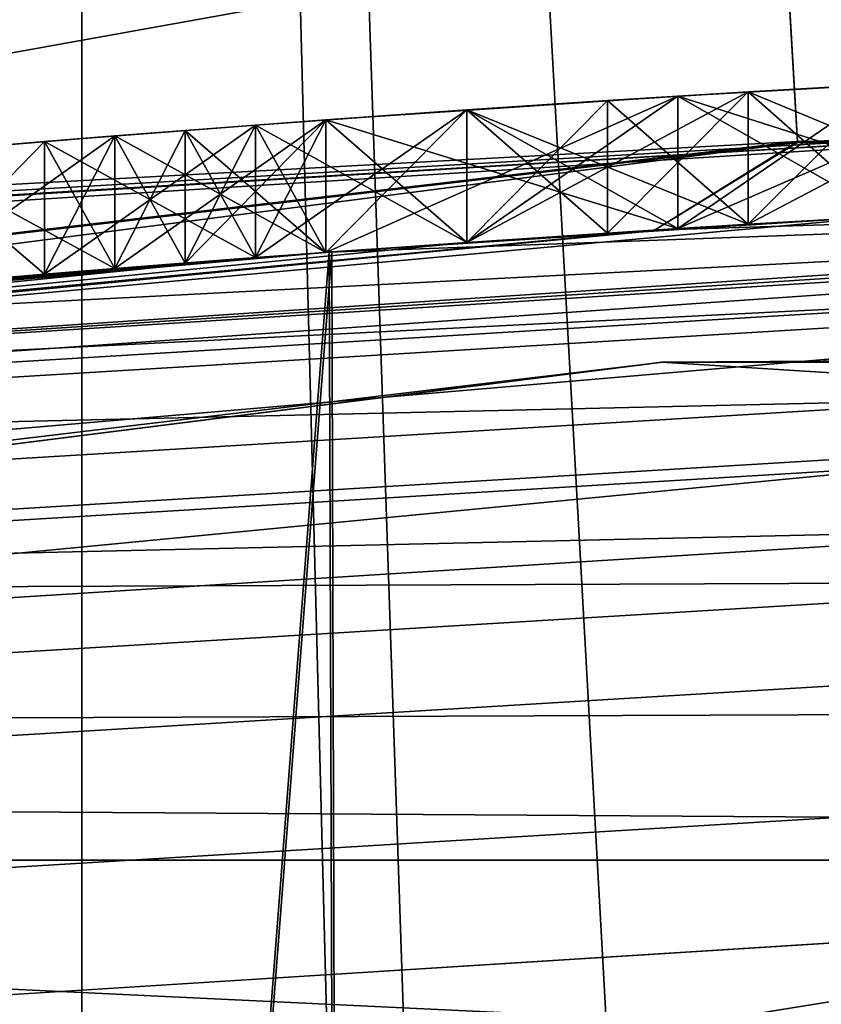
# Model space of a CAD drawing. Header units: millimetres. Extents: x -147 to 148, y -145 to 204.
# Tile 490 of 571: x 88.013 to 88.619, y 23.367 to 24.112. Entities that reach past the tile are written whole.
import ezdxf

# ---------------------------------------------------------------- set-up
doc = ezdxf.new("R2010")
doc.units = ezdxf.units.MM
doc.header["$LTSCALE"] = 26.699852
for name, color, linetype in [('1000', 7, 'CONTINUOUS'), ('1006', 7, 'CONTINUOUS'), ('1007', 7, 'CONTINUOUS'), ('1029', 7, 'CONTINUOUS'), ('1030', 7, 'CONTINUOUS'), ('1031', 7, 'CONTINUOUS'), ('1041', 7, 'CONTINUOUS'), ('1042', 7, 'CONTINUOUS'), ('1043', 7, 'CONTINUOUS'), ('1044', 7, 'CONTINUOUS'), ('1061', 7, 'CONTINUOUS'), ('1494', 7, 'CONTINUOUS'), ('1496', 7, 'CONTINUOUS'), ('1550', 7, 'CONTINUOUS'), ('1551', 7, 'CONTINUOUS'), ('1893', 7, 'CONTINUOUS'), ('1896', 7, 'CONTINUOUS'), ('1905', 7, 'CONTINUOUS'), ('1934', 7, 'CONTINUOUS'), ('1936', 7, 'CONTINUOUS'), ('1939', 7, 'CONTINUOUS'), ('2008', 7, 'CONTINUOUS'), ('2013', 7, 'CONTINUOUS'), ('2016', 7, 'CONTINUOUS'), ('742', 7, 'CONTINUOUS'), ('743', 7, 'CONTINUOUS'), ('885', 7, 'CONTINUOUS'), ('886', 7, 'CONTINUOUS'), ('896', 7, 'CONTINUOUS'), ('899', 7, 'CONTINUOUS'), ('900', 7, 'CONTINUOUS'), ('937', 7, 'CONTINUOUS'), ('938', 7, 'CONTINUOUS'), ('939', 7, 'CONTINUOUS'), ('976', 7, 'CONTINUOUS'), ('977', 7, 'CONTINUOUS'), ('978', 7, 'CONTINUOUS'), ('979', 7, 'CONTINUOUS'), ('980', 7, 'CONTINUOUS'), ('981', 7, 'CONTINUOUS'), ('982', 7, 'CONTINUOUS'), ('983', 7, 'CONTINUOUS'), ('984', 7, 'CONTINUOUS'), ('986', 7, 'CONTINUOUS'), ('987', 7, 'CONTINUOUS'), ('988', 7, 'CONTINUOUS'), ('994', 7, 'CONTINUOUS'), ('999', 7, 'CONTINUOUS')]:
    doc.layers.add(name, color=color, linetype=linetype)

msp = doc.modelspace()

# ---------------------------------------------------------------- linework, layer by layer
at = {"layer": '1000', "color": 7, "linetype": 'CONTINUOUS', "true_color": 0xd8d8d8}
for points in [[(88.24468, 23.93572, 61.025), (88.08505, 23.92348, 61.1813), (88.24468, 24.03599, 61.025), (88.24468, 23.93572, 61.025)], [(88.08505, 23.92348, 61.1813), (88.08505, 24.0238, 61.1813), (88.24468, 24.03599, 61.025), (88.08505, 23.92348, 61.1813)], [(88.08505, 23.92348, 61.1813), (87.92553, 23.91018, 61.3375), (88.08505, 24.0238, 61.1813), (88.08505, 23.92348, 61.1813)], [(87.92553, 23.91018, 61.3375), (87.92553, 24.01055, 61.3375), (88.08505, 24.0238, 61.1813), (87.92553, 23.91018, 61.3375)]]:
    msp.add_3dface(points, dxfattribs=at)
at = {"layer": '1006', "color": 7, "linetype": 'CONTINUOUS', "true_color": 0xd8d8d8}
for points in [[(88.24468, 23.93572, 64.35833), (88.24468, 24.03599, 64.35833), (88.08505, 24.0238, 64.20203), (88.24468, 23.93572, 64.35833)], [(88.08505, 23.92348, 64.20203), (88.08505, 24.0238, 64.20203), (87.92553, 24.01055, 64.04583), (88.08505, 23.92348, 64.20203)], [(88.08505, 23.92348, 64.20203), (88.24468, 23.93572, 64.35833), (88.08505, 24.0238, 64.20203), (88.08505, 23.92348, 64.20203)], [(87.92553, 23.91018, 64.04583), (88.08505, 23.92348, 64.20203), (87.92553, 24.01055, 64.04583), (87.92553, 23.91018, 64.04583)]]:
    msp.add_3dface(points, dxfattribs=at)
at = {"layer": '1007', "color": 7, "linetype": 'CONTINUOUS', "true_color": 0xd8d8d8}
for points in [[(88.7766, 23.9688, 64.56667), (88.7766, 24.06893, 64.56667), (88.51053, 24.05393, 64.46246), (88.7766, 23.9688, 64.56667)], [(88.51053, 23.95374, 64.46246), (88.51053, 24.05393, 64.46246), (88.24468, 24.03599, 64.35833), (88.51053, 23.95374, 64.46246)], [(88.51053, 23.95374, 64.46246), (88.7766, 23.9688, 64.56667), (88.51053, 24.05393, 64.46246), (88.51053, 23.95374, 64.46246)], [(88.24468, 23.93572, 64.35833), (88.51053, 23.95374, 64.46246), (88.24468, 24.03599, 64.35833), (88.24468, 23.93572, 64.35833)]]:
    msp.add_3dface(points, dxfattribs=at)
at = {"layer": '1029', "color": 7, "linetype": 'CONTINUOUS', "true_color": 0xd8d8d8}
for points in [[(88.03191, 24.01951, 62.48333), (88.0851, 23.92349, 62.27503), (88.0851, 24.0238, 62.27503), (88.03191, 24.01951, 62.48333)], [(88.1383, 23.92768, 62.06667), (88.1383, 24.02799, 62.06667), (88.0851, 24.0238, 62.27503), (88.1383, 23.92768, 62.06667)], [(88.0851, 23.92349, 62.27503), (88.1383, 23.92768, 62.06667), (88.0851, 24.0238, 62.27503), (88.0851, 23.92349, 62.27503)], [(88.03191, 23.91917, 62.48333), (88.0851, 23.92349, 62.27503), (88.03191, 24.01951, 62.48333), (88.03191, 23.91917, 62.48333)]]:
    msp.add_3dface(points, dxfattribs=at)
at = {"layer": '1030', "color": 7, "linetype": 'CONTINUOUS', "true_color": 0xd8d8d8}
for points in [[(88.35106, 23.94329, 61.65), (88.35106, 24.04352, 61.65), (88.24466, 24.03599, 61.85838), (88.35106, 23.94329, 61.65)], [(88.24466, 23.93572, 61.85838), (88.24466, 24.03599, 61.85838), (88.1383, 24.02799, 62.06667), (88.24466, 23.93572, 61.85838)], [(88.24466, 23.93572, 61.85838), (88.35106, 23.94329, 61.65), (88.24466, 24.03599, 61.85838), (88.24466, 23.93572, 61.85838)], [(88.1383, 23.92768, 62.06667), (88.24466, 23.93572, 61.85838), (88.1383, 24.02799, 62.06667), (88.1383, 23.92768, 62.06667)]]:
    msp.add_3dface(points, dxfattribs=at)
at = {"layer": '1031', "color": 7, "linetype": 'CONTINUOUS', "true_color": 0xd8d8d8}
for points in [[(88.7766, 23.9688, 61.3375), (88.7766, 24.06893, 61.3375), (88.56375, 24.05716, 61.49381), (88.7766, 23.9688, 61.3375)], [(88.56375, 23.95699, 61.49381), (88.56375, 24.05716, 61.49381), (88.35106, 24.04352, 61.65), (88.56375, 23.95699, 61.49381)], [(88.56375, 23.95699, 61.49381), (88.7766, 23.9688, 61.3375), (88.56375, 24.05716, 61.49381), (88.56375, 23.95699, 61.49381)], [(88.35106, 23.94329, 61.65), (88.56375, 23.95699, 61.49381), (88.35106, 24.04352, 61.65), (88.35106, 23.94329, 61.65)]]:
    msp.add_3dface(points, dxfattribs=at)
at = {"layer": '1041', "color": 7, "linetype": 'CONTINUOUS', "true_color": 0xd8d8d8}
for points in [[(88.7766, 23.9688, 64.04583), (88.56375, 23.95699, 63.88952), (88.7766, 24.06893, 64.04583), (88.7766, 23.9688, 64.04583)], [(88.56375, 23.95699, 63.88952), (88.56375, 24.05716, 63.88952), (88.7766, 24.06893, 64.04583), (88.56375, 23.95699, 63.88952)], [(88.56375, 23.95699, 63.88952), (88.35106, 23.94329, 63.73333), (88.56375, 24.05716, 63.88952), (88.56375, 23.95699, 63.88952)], [(88.35106, 23.94329, 63.73333), (88.35106, 24.04352, 63.73333), (88.56375, 24.05716, 63.88952), (88.35106, 23.94329, 63.73333)]]:
    msp.add_3dface(points, dxfattribs=at)
at = {"layer": '1042', "color": 7, "linetype": 'CONTINUOUS', "true_color": 0xd8d8d8}
for points in [[(88.35106, 23.94329, 63.73333), (88.24466, 23.93572, 63.52495), (88.35106, 24.04352, 63.73333), (88.35106, 23.94329, 63.73333)], [(88.24466, 23.93572, 63.52495), (88.24466, 24.03599, 63.52495), (88.35106, 24.04352, 63.73333), (88.24466, 23.93572, 63.52495)], [(88.24466, 23.93572, 63.52495), (88.1383, 23.92768, 63.31667), (88.24466, 24.03599, 63.52495), (88.24466, 23.93572, 63.52495)], [(88.1383, 23.92768, 63.31667), (88.1383, 24.02799, 63.31667), (88.24466, 24.03599, 63.52495), (88.1383, 23.92768, 63.31667)]]:
    msp.add_3dface(points, dxfattribs=at)
at = {"layer": '1043', "color": 7, "linetype": 'CONTINUOUS', "true_color": 0xd8d8d8}
for points in [[(88.0851, 23.92349, 63.10831), (88.03191, 23.91917, 62.9), (88.0851, 24.0238, 63.10831), (88.0851, 23.92349, 63.10831)], [(88.03191, 23.91917, 62.9), (88.03191, 24.01951, 62.9), (88.0851, 24.0238, 63.10831), (88.03191, 23.91917, 62.9)], [(88.1383, 23.92768, 63.31667), (88.0851, 23.92349, 63.10831), (88.1383, 24.02799, 63.31667), (88.1383, 23.92768, 63.31667)], [(88.0851, 23.92349, 63.10831), (88.0851, 24.0238, 63.10831), (88.1383, 24.02799, 63.31667), (88.0851, 23.92349, 63.10831)]]:
    msp.add_3dface(points, dxfattribs=at)
at = {"layer": '1044', "color": 7, "linetype": 'CONTINUOUS', "true_color": 0xd8d8d8}
for points in [[(88.03191, 23.91917, 62.9), (88.03191, 23.91917, 62.48333), (88.03191, 24.01951, 62.9), (88.03191, 23.91917, 62.9)], [(88.03191, 23.91917, 62.48333), (88.03191, 24.01951, 62.48333), (88.03191, 24.01951, 62.9), (88.03191, 23.91917, 62.48333)]]:
    msp.add_3dface(points, dxfattribs=at)
at = {"layer": '1061', "color": 7, "linetype": 'CONTINUOUS', "true_color": 0xd8d8d8}
for points in [[(88.51053, 24.05393, 64.46246), (88.7766, 24.06893, 64.56667), (88.56375, 24.05716, 63.88952), (88.51053, 24.05393, 64.46246)], [(88.7766, 24.06893, 60.81667), (88.51053, 24.05393, 60.92088), (88.7766, 24.06893, 61.3375), (88.7766, 24.06893, 60.81667)], [(88.7766, 24.06893, 61.3375), (88.51053, 24.05393, 60.92088), (88.56375, 24.05716, 61.49381), (88.7766, 24.06893, 61.3375)], [(88.56375, 24.05716, 63.88952), (88.7766, 24.06893, 64.56667), (88.7766, 24.06893, 64.04583), (88.56375, 24.05716, 63.88952)], [(88.67021, 24.06328, 56.23333), (88.5106, 24.05393, 56.28543), (88.67021, 24.06328, 56.75417), (88.67021, 24.06328, 56.23333)], [(88.67021, 24.06328, 56.75417), (88.5106, 24.05393, 56.28543), (88.56381, 24.05717, 56.80626), (88.67021, 24.06328, 56.75417)], [(88.67021, 24.06328, 59.98333), (88.56381, 24.05717, 59.41041), (88.5106, 24.05393, 59.93124), (88.67021, 24.06328, 59.98333)], [(88.67021, 24.06328, 59.4625), (88.56381, 24.05717, 59.41041), (88.67021, 24.06328, 59.98333), (88.67021, 24.06328, 59.4625)], [(88.24468, 24.03599, 64.35833), (88.51053, 24.05393, 64.46246), (88.35106, 24.04352, 63.73333), (88.24468, 24.03599, 64.35833)], [(88.51053, 24.05393, 60.92088), (88.24468, 24.03599, 61.025), (88.35106, 24.04352, 61.65), (88.51053, 24.05393, 60.92088)], [(88.35106, 24.04352, 63.73333), (88.51053, 24.05393, 64.46246), (88.56375, 24.05716, 63.88952), (88.35106, 24.04352, 63.73333)], [(88.56375, 24.05716, 61.49381), (88.51053, 24.05393, 60.92088), (88.35106, 24.04352, 61.65), (88.56375, 24.05716, 61.49381)], [(88.5106, 24.05393, 56.28543), (88.35106, 24.04352, 56.3375), (88.45745, 24.05058, 56.85833), (88.5106, 24.05393, 56.28543)], [(88.5106, 24.05393, 59.93124), (88.45745, 24.05058, 59.35833), (88.35106, 24.04352, 59.87917), (88.5106, 24.05393, 59.93124)], [(88.56381, 24.05717, 56.80626), (88.5106, 24.05393, 56.28543), (88.45745, 24.05058, 56.85833), (88.56381, 24.05717, 56.80626)], [(88.56381, 24.05717, 59.41041), (88.45745, 24.05058, 59.35833), (88.5106, 24.05393, 59.93124), (88.56381, 24.05717, 59.41041)], [(88.45745, 24.05058, 56.85833), (88.35106, 24.04352, 56.3375), (88.35104, 24.04352, 56.96252), (88.45745, 24.05058, 56.85833)], [(88.45745, 24.05058, 59.35833), (88.35104, 24.04352, 59.25415), (88.35106, 24.04352, 59.87917), (88.45745, 24.05058, 59.35833)], [(88.35106, 24.04352, 56.3375), (88.19143, 24.03204, 56.4417), (88.35104, 24.04352, 56.96252), (88.35106, 24.04352, 56.3375)], [(88.35104, 24.04352, 56.96252), (88.19143, 24.03204, 56.4417), (88.24468, 24.03599, 57.06667), (88.35104, 24.04352, 56.96252)], [(88.35106, 24.04352, 59.87917), (88.19148, 24.03205, 59.04582), (88.19143, 24.03204, 59.77496), (88.35106, 24.04352, 59.87917)], [(88.24468, 24.03599, 59.15), (88.19148, 24.03205, 59.04582), (88.35106, 24.04352, 59.87917), (88.24468, 24.03599, 59.15)], [(88.24466, 24.03599, 63.52495), (88.24468, 24.03599, 64.35833), (88.35106, 24.04352, 63.73333), (88.24466, 24.03599, 63.52495)], [(88.35106, 24.04352, 61.65), (88.24468, 24.03599, 61.025), (88.24466, 24.03599, 61.85838), (88.35106, 24.04352, 61.65)], [(88.35104, 24.04352, 59.25415), (88.24468, 24.03599, 59.15), (88.35106, 24.04352, 59.87917), (88.35104, 24.04352, 59.25415)], [(88.03191, 24.01951, 58.42083), (88.03191, 24.01951, 59.67083), (88.19143, 24.03204, 59.77496), (88.03191, 24.01951, 58.42083)], [(88.19143, 24.03204, 56.4417), (88.03191, 24.01951, 56.54583), (88.1383, 24.02799, 57.275), (88.19143, 24.03204, 56.4417)], [(88.0851, 24.0238, 58.68122), (88.03191, 24.01951, 58.42083), (88.19143, 24.03204, 59.77496), (88.0851, 24.0238, 58.68122)], [(88.08505, 24.0238, 64.20203), (88.24468, 24.03599, 64.35833), (88.0851, 24.0238, 63.10831), (88.08505, 24.0238, 64.20203)], [(88.24468, 24.03599, 61.025), (88.08505, 24.0238, 61.1813), (88.24466, 24.03599, 61.85838), (88.24468, 24.03599, 61.025)], [(88.24466, 24.03599, 61.85838), (88.08505, 24.0238, 61.1813), (88.1383, 24.02799, 62.06667), (88.24466, 24.03599, 61.85838)], [(88.0851, 24.0238, 63.10831), (88.24468, 24.03599, 64.35833), (88.1383, 24.02799, 63.31667), (88.0851, 24.0238, 63.10831)], [(88.1383, 24.02799, 58.94167), (88.0851, 24.0238, 58.68122), (88.19143, 24.03204, 59.77496), (88.1383, 24.02799, 58.94167)], [(88.1383, 24.02799, 63.31667), (88.24468, 24.03599, 64.35833), (88.24466, 24.03599, 63.52495), (88.1383, 24.02799, 63.31667)], [(88.19148, 24.03205, 57.17085), (88.19143, 24.03204, 56.4417), (88.1383, 24.02799, 57.275), (88.19148, 24.03205, 57.17085)], [(88.19148, 24.03205, 59.04582), (88.1383, 24.02799, 58.94167), (88.19143, 24.03204, 59.77496), (88.19148, 24.03205, 59.04582)], [(88.24468, 24.03599, 57.06667), (88.19143, 24.03204, 56.4417), (88.19148, 24.03205, 57.17085), (88.24468, 24.03599, 57.06667)], [(87.92553, 24.01055, 64.04583), (88.08505, 24.0238, 64.20203), (87.92553, 24.01055, 61.3375), (87.92553, 24.01055, 64.04583)], [(87.92553, 24.01055, 61.3375), (88.08505, 24.0238, 64.20203), (88.03191, 24.01951, 62.9), (87.92553, 24.01055, 61.3375)], [(88.08505, 24.0238, 61.1813), (87.92553, 24.01055, 61.3375), (88.03191, 24.01951, 62.48333), (88.08505, 24.0238, 61.1813)], [(88.1383, 24.02799, 57.275), (88.03191, 24.01951, 56.54583), (88.0851, 24.0238, 57.53545), (88.1383, 24.02799, 57.275)], [(88.0851, 24.0238, 57.53545), (88.03191, 24.01951, 56.54583), (88.03191, 24.01951, 57.79583), (88.0851, 24.0238, 57.53545)], [(88.03191, 24.01951, 62.9), (88.08505, 24.0238, 64.20203), (88.0851, 24.0238, 63.10831), (88.03191, 24.01951, 62.9)], [(88.08505, 24.0238, 61.1813), (88.03191, 24.01951, 62.48333), (88.0851, 24.0238, 62.27503), (88.08505, 24.0238, 61.1813)], [(88.1383, 24.02799, 62.06667), (88.08505, 24.0238, 61.1813), (88.0851, 24.0238, 62.27503), (88.1383, 24.02799, 62.06667)], [(87.9255, 24.01055, 59.51454), (88.03191, 24.01951, 59.67083), (87.9255, 24.01055, 56.70212), (87.9255, 24.01055, 59.51454)], [(87.9255, 24.01055, 56.70212), (88.03191, 24.01951, 59.67083), (88.03191, 24.01951, 58.42083), (87.9255, 24.01055, 56.70212)], [(88.03191, 24.01951, 56.54583), (87.9255, 24.01055, 56.70212), (88.03191, 24.01951, 57.79583), (88.03191, 24.01951, 56.54583)], [(88.03191, 24.01951, 57.79583), (87.9255, 24.01055, 56.70212), (88.03191, 24.01951, 58.42083), (88.03191, 24.01951, 57.79583)], [(88.03191, 24.01951, 62.48333), (87.92553, 24.01055, 61.3375), (88.03191, 24.01951, 62.9), (88.03191, 24.01951, 62.48333)]]:
    msp.add_3dface(points, dxfattribs=at)
at = {"layer": '1494', "color": 7, "linetype": 'CONTINUOUS', "true_color": 0xd8d8d8}
for points in [[(90, 24.1, 53.4), (86.97947, 23.90996, 53.4), (90, 24.1, 72.4), (90, 24.1, 53.4)], [(90, 24.1, 72.4), (86.97947, 23.90996, 53.4), (86.97947, 23.90996, 72.4), (90, 24.1, 72.4)]]:
    msp.add_3dface(points, dxfattribs=at)
at = {"layer": '1496', "color": 7, "linetype": 'CONTINUOUS', "true_color": 0xd8d8d8}
for points in [[(87.33024, 11.5, 85.83969), (88.06031, 11.5, 86.56976), (87.33025, 30.5, 85.8397), (87.33024, 11.5, 85.83969)], [(88.06031, 11.5, 81.23024), (87.33024, 11.5, 81.96031), (88.06031, 30.5, 81.23024), (88.06031, 11.5, 81.23024)], [(88.06031, 30.5, 81.23024), (87.33024, 11.5, 81.96031), (87.33025, 30.5, 81.9603), (88.06031, 30.5, 81.23024)], [(87.33025, 30.5, 85.8397), (88.06031, 11.5, 86.56976), (88.06031, 30.5, 86.56976), (87.33025, 30.5, 85.8397)], [(88.06031, 30.5, 86.56976), (88.06031, 11.5, 86.56976), (88.50001, 13.50488, 86.83939), (88.06031, 30.5, 86.56976)], [(88.50001, 13.50598, 80.96061), (88.06031, 11.5, 81.23024), (88.98025, 30.5, 80.76151), (88.50001, 13.50598, 80.96061)], [(88.98025, 30.5, 80.76151), (88.06031, 11.5, 81.23024), (88.06031, 30.5, 81.23024), (88.98025, 30.5, 80.76151)], [(88.98025, 30.5, 87.03849), (88.06031, 30.5, 86.56976), (88.94353, 14.56484, 87.02632), (88.98025, 30.5, 87.03849)], [(88.94353, 14.56484, 87.02632), (88.06031, 30.5, 86.56976), (88.61868, 14.08478, 86.89699), (88.94353, 14.56484, 87.02632)], [(88.61868, 14.08478, 86.89699), (88.06031, 30.5, 86.56976), (88.50001, 13.50488, 86.83939), (88.61868, 14.08478, 86.89699)], [(88.61922, 14.08604, 80.90276), (88.50001, 13.50598, 80.96061), (88.98025, 30.5, 80.76151), (88.61922, 14.08604, 80.90276)]]:
    msp.add_3dface(points, dxfattribs=at)
at = {"layer": '1550', "color": 7, "linetype": 'CONTINUOUS', "true_color": 0x21211a}
for points in [[(88.57554, 24.45704, 24.03485), (85.79205, 23.86446, 24.25882), (85.74588, 24.1263, 24.03485), (88.57554, 24.45704, 24.03485)], [(88.591, 24.19161, 24.25882), (85.79205, 23.86446, 24.25882), (88.57554, 24.45704, 24.03485), (88.591, 24.19161, 24.25882)], [(88.591, 24.19161, 24.25882), (85.82212, 23.69396, 24.56028), (85.79205, 23.86446, 24.25882), (88.591, 24.19161, 24.25882)], [(88.60107, 24.01877, 24.56028), (85.82212, 23.69396, 24.56028), (88.591, 24.19161, 24.25882), (88.60107, 24.01877, 24.56028)], [(91.409, 24.19161, 24.25882), (88.60107, 24.01877, 24.56028), (88.591, 24.19161, 24.25882), (91.409, 24.19161, 24.25882)], [(91.39893, 24.01877, 24.56028), (88.60107, 24.01877, 24.56028), (91.409, 24.19161, 24.25882), (91.39893, 24.01877, 24.56028)], [(88.60107, 24.01877, 24.56028), (86.992, 23.81075, 24.9), (85.82212, 23.69396, 24.56028), (88.60107, 24.01877, 24.56028)], [(88.49303, 23.95264, 24.9), (86.992, 23.81075, 24.9), (88.60107, 24.01877, 24.56028), (88.49303, 23.95264, 24.9)], [(90, 24, 24.9), (88.49303, 23.95264, 24.9), (88.60107, 24.01877, 24.56028), (90, 24, 24.9)], [(91.39893, 24.01877, 24.56028), (90, 24, 24.9), (88.60107, 24.01877, 24.56028), (91.39893, 24.01877, 24.56028)]]:
    msp.add_3dface(points, dxfattribs=at)
at = {"layer": '1551', "color": 7, "linetype": 'CONTINUOUS', "true_color": 0x21211a}
for points in [[(88.59091, 24.19318, 25.54305), (85.74551, 24.12839, 25.76637), (85.79178, 23.86601, 25.54305), (88.59091, 24.19318, 25.54305)], [(88.59091, 24.19318, 25.54305), (85.79178, 23.86601, 25.54305), (88.60102, 24.0196, 25.24202), (88.59091, 24.19318, 25.54305)], [(91.40909, 24.19318, 25.54305), (88.59091, 24.19318, 25.54305), (91.39898, 24.0196, 25.24202), (91.40909, 24.19318, 25.54305)], [(91.39898, 24.0196, 25.24202), (88.59091, 24.19318, 25.54305), (88.60102, 24.0196, 25.24202), (91.39898, 24.0196, 25.24202)], [(88.60102, 24.0196, 25.24202), (85.79178, 23.86601, 25.54305), (85.82197, 23.69478, 25.24202), (88.60102, 24.0196, 25.24202)], [(88.49303, 23.95264, 24.9), (88.60102, 24.0196, 25.24202), (85.82197, 23.69478, 25.24202), (88.49303, 23.95264, 24.9)], [(88.49303, 23.95264, 24.9), (90, 24, 24.9), (88.60102, 24.0196, 25.24202), (88.49303, 23.95264, 24.9)], [(90, 24, 24.9), (91.39898, 24.0196, 25.24202), (88.60102, 24.0196, 25.24202), (90, 24, 24.9)], [(86.992, 23.81075, 24.9), (88.49303, 23.95264, 24.9), (85.82197, 23.69478, 25.24202), (86.992, 23.81075, 24.9)]]:
    msp.add_3dface(points, dxfattribs=at)
at = {"layer": '1893', "color": 7, "linetype": 'CONTINUOUS', "true_color": 0xd8d8d8}
for points in [[(90, 24.1, 26.9), (87.08528, 23.92253, 26.9), (90, 24.1, 25.9), (90, 24.1, 26.9)], [(90, 24.1, 25.9), (87.08528, 23.92253, 26.9), (87.08528, 23.92253, 25.9), (90, 24.1, 25.9)]]:
    msp.add_3dface(points, dxfattribs=at)
at = {"layer": '1896', "color": 7, "linetype": 'CONTINUOUS', "true_color": 0xd8d8d8}
for points in [[(90, 24.1, 26.9), (92.91472, 23.92253, 26.9), (-145.5, 45.5, 26.9), (90, 24.1, 26.9)], [(-145.5, 45.5, 26.9), (92.91472, 23.92253, 26.9), (145.5, 45.5, 26.9), (-145.5, 45.5, 26.9)], [(87.08528, 23.92253, 26.9), (90, 24.1, 26.9), (-145.5, 45.5, 26.9), (87.08528, 23.92253, 26.9)]]:
    msp.add_3dface(points, dxfattribs=at)
at = {"layer": '1905', "color": 7, "linetype": 'CONTINUOUS', "true_color": 0xd8d8d8}
for points in [[(14.87363, 23.13028, 25.9), (12.10482, 24.69164, 25.9), (145.5, 45.5, 25.9), (14.87363, 23.13028, 25.9)], [(17.45123, 21.25279, 25.9), (14.87363, 23.13028, 25.9), (145.5, 45.5, 25.9), (17.45123, 21.25279, 25.9)], [(19.7863, 19.09738, 25.9), (17.45123, 21.25279, 25.9), (145.5, 45.5, 25.9), (19.7863, 19.09738, 25.9)], [(21.86248, 16.68178, 25.9), (19.7863, 19.09738, 25.9), (145.5, 45.5, 25.9), (21.86248, 16.68178, 25.9)], [(23.64324, 14.04287, 25.9), (21.86248, 16.68178, 25.9), (145.5, 45.5, 25.9), (23.64324, 14.04287, 25.9)], [(25.10611, 11.22119, 25.9), (23.64324, 14.04287, 25.9), (145.5, 45.5, 25.9), (25.10611, 11.22119, 25.9)], [(25.10611, 11.22119, 25.9), (145.5, 45.5, 25.9), (82.25792, 25.86614, 25.9), (25.10611, 11.22119, 25.9)], [(88.51428, 25.55623, 25.9), (87.08528, 23.92253, 25.9), (85.55219, 25.21051, 25.9), (88.51428, 25.55623, 25.9)], [(90, 24.1, 25.9), (87.08528, 23.92253, 25.9), (88.51428, 25.55623, 25.9), (90, 24.1, 25.9)], [(91.48572, 25.55623, 25.9), (90, 24.1, 25.9), (88.51428, 25.55623, 25.9), (91.48572, 25.55623, 25.9)]]:
    msp.add_3dface(points, dxfattribs=at)
at = {"layer": '1934', "color": 7, "linetype": 'CONTINUOUS', "true_color": 0xd8d8d8}
for points in [[(79.86179, 23.50573, 23.9), (90, 24.09892, 23.9), (82.655, 24.5235, 23.9), (79.86179, 23.50573, 23.9)], [(82.655, 24.5235, 23.9), (90, 24.09892, 23.9), (97.345, 24.5235, 23.9), (82.655, 24.5235, 23.9)], [(87.09728, 23.92446, 23.9), (90, 24.09892, 23.9), (79.86179, 23.50573, 23.9), (87.09728, 23.92446, 23.9)]]:
    msp.add_3dface(points, dxfattribs=at)
at = {"layer": '1936', "color": 7, "linetype": 'CONTINUOUS', "true_color": 0xd8d8d8}
for points in [[(87.09728, 23.92446, 22.9), (79.3077, 24.79256, 22.9), (90, 24.09892, 22.9), (87.09728, 23.92446, 22.9)], [(100.6923, 24.79256, 22.9), (103.50182, 23.38078, 22.9), (79.3077, 24.79256, 22.9), (100.6923, 24.79256, 22.9)], [(79.3077, 24.79256, 22.9), (103.50182, 23.38078, 22.9), (90, 24.09892, 22.9), (79.3077, 24.79256, 22.9)]]:
    msp.add_3dface(points, dxfattribs=at)
at = {"layer": '1939', "color": 7, "linetype": 'CONTINUOUS', "true_color": 0xd8d8d8}
for points in [[(90, 24.09892, 23.9), (87.09728, 23.92446, 23.9), (90, 24.09892, 22.9), (90, 24.09892, 23.9)], [(87.09728, 23.92446, 23.9), (87.09728, 23.92446, 22.9), (90, 24.09892, 22.9), (87.09728, 23.92446, 23.9)]]:
    msp.add_3dface(points, dxfattribs=at)
at = {"layer": '2008', "color": 7, "linetype": 'CONTINUOUS', "true_color": 0xd8d8d8}
for points in [[(88.49849, 23.85276, 19.9), (85.52037, 23.47628, 19.9), (88.49931, 23.85284, 52.4), (88.49849, 23.85276, 19.9)], [(88.49931, 23.85284, 52.4), (85.52037, 23.47628, 19.9), (85.52159, 23.47667, 52.4), (88.49931, 23.85284, 52.4)], [(91.50151, 23.85276, 19.9), (88.49849, 23.85276, 19.9), (91.50069, 23.85284, 52.4), (91.50151, 23.85276, 19.9)], [(91.50069, 23.85284, 52.4), (88.49849, 23.85276, 19.9), (88.49931, 23.85284, 52.4), (91.50069, 23.85284, 52.4)]]:
    msp.add_3dface(points, dxfattribs=at)
at = {"layer": '2013', "color": 7, "linetype": 'CONTINUOUS', "true_color": 0xd8d8d8}
for points in [[(90, 23.86209, 52.59098), (88.49931, 23.85284, 52.4), (87.12374, 23.68811, 52.59098), (90, 23.86209, 52.59098)], [(90, 23.86209, 52.59098), (87.12374, 23.68811, 52.59098), (90, 23.75369, 52.75341), (90, 23.86209, 52.59098)], [(91.50069, 23.85284, 52.4), (88.49931, 23.85284, 52.4), (90, 23.86209, 52.59098), (91.50069, 23.85284, 52.4)], [(88.49931, 23.85284, 52.4), (85.52159, 23.47667, 52.4), (87.12374, 23.68811, 52.59098), (88.49931, 23.85284, 52.4)], [(90, 23.75369, 52.75341), (87.12374, 23.68811, 52.59098), (87.13681, 23.5805, 52.75341), (90, 23.75369, 52.75341)], [(90, 23.75369, 52.75341), (87.13681, 23.5805, 52.75341), (90, 23.59134, 52.86194), (90, 23.75369, 52.75341)], [(90, 23.59134, 52.86194), (87.13681, 23.5805, 52.75341), (87.15638, 23.41933, 52.86194), (90, 23.59134, 52.86194)], [(88.52984, 23.35365, 52.9), (90, 23.59134, 52.86194), (87.15638, 23.41933, 52.86194), (88.52984, 23.35365, 52.9)], [(88.52984, 23.35365, 52.9), (91.47016, 23.35365, 52.9), (90, 23.59134, 52.86194), (88.52984, 23.35365, 52.9)], [(85.61273, 22.98492, 52.9), (88.52984, 23.35365, 52.9), (87.15638, 23.41933, 52.86194), (85.61273, 22.98492, 52.9)]]:
    msp.add_3dface(points, dxfattribs=at)
at = {"layer": '2016', "color": 7, "linetype": 'CONTINUOUS', "true_color": 0xd8d8d8}
for points in [[(85.52037, 23.47628, 19.9), (88.49849, 23.85276, 19.9), (94.47963, 23.47628, 19.9), (85.52037, 23.47628, 19.9)], [(88.49849, 23.85276, 19.9), (91.50151, 23.85276, 19.9), (94.47963, 23.47628, 19.9), (88.49849, 23.85276, 19.9)], [(82.61396, 22.72981, 19.9), (85.52037, 23.47628, 19.9), (97.38604, 22.72981, 19.9), (82.61396, 22.72981, 19.9)], [(85.52037, 23.47628, 19.9), (94.47963, 23.47628, 19.9), (97.38604, 22.72981, 19.9), (85.52037, 23.47628, 19.9)]]:
    msp.add_3dface(points, dxfattribs=at)
at = {"layer": '742', "color": 7, "linetype": 'CONTINUOUS', "true_color": 0xd8d8d8}
for points in [[(90, 23.8, 53.4), (87.10487, 22.01043, 53.4), (87.01933, 23.61263, 53.4), (90, 23.8, 53.4)], [(90, 22.2, 53.4), (87.10487, 22.01043, 53.4), (90, 23.8, 53.4), (90, 22.2, 53.4)]]:
    msp.add_3dface(points, dxfattribs=at)
at = {"layer": '743', "color": 7, "linetype": 'CONTINUOUS', "true_color": 0xd8d8d8}
msp.add_3dface([(90, -23.5, 93.4), (90, 23.5, 93.4), (87.05353, 23.31454, 93.4), (90, -23.5, 93.4)], dxfattribs=at)
at = {"layer": '885', "color": 7, "linetype": 'CONTINUOUS', "true_color": 0xd8d8d8}
for points in [[(90, 24, 92.9), (87.52504, 23.87205, 86.37479), (86.992, 23.81075, 92.9), (90, 24, 92.9)], [(90, 24, 53.6), (86.99202, 23.81075, 53.6), (90, 24, 57.9), (90, 24, 53.6)], [(90, 24, 57.9), (86.99202, 23.81075, 53.6), (89.92021, 23.99987, 57.9), (90, 24, 57.9)], [(89.92021, 23.99987, 57.9), (86.99202, 23.81075, 53.6), (89.84043, 23.99947, 57.9), (89.92021, 23.99987, 57.9)], [(89.84043, 23.99947, 57.9), (86.99202, 23.81075, 53.6), (88.67021, 23.96313, 56.23333), (89.84043, 23.99947, 57.9)], [(88.24721, 23.93591, 86.92936), (87.52504, 23.87205, 86.37479), (90, 24, 92.9), (88.24721, 23.93591, 86.92936)], [(88.66117, 23.96263, 87.13381), (88.24721, 23.93591, 86.92936), (90, 24, 92.9), (88.66117, 23.96263, 87.13381)], [(88.7766, 23.9688, 60.81667), (88.5106, 23.95374, 59.93124), (88.51053, 23.95374, 60.92088), (88.7766, 23.9688, 60.81667)], [(88.7766, 23.9688, 64.56667), (88.51053, 23.95374, 64.46246), (88.66356, 23.96276, 80.6652), (88.7766, 23.9688, 64.56667)], [(88.67021, 23.96313, 59.98333), (88.5106, 23.95374, 59.93124), (88.7766, 23.9688, 60.81667), (88.67021, 23.96313, 59.98333)], [(88.67021, 23.96313, 56.23333), (86.99202, 23.81075, 53.6), (88.5106, 23.95374, 56.28543), (88.67021, 23.96313, 56.23333)], [(88.66356, 23.96276, 80.6652), (88.51053, 23.95374, 64.46246), (88.24915, 23.93605, 80.86952), (88.66356, 23.96276, 80.6652)], [(88.45745, 23.95038, 59.35833), (88.56381, 23.95699, 59.41041), (88.45745, 23.95038, 56.85833), (88.45745, 23.95038, 59.35833)], [(88.45745, 23.95038, 56.85833), (88.56381, 23.95699, 59.41041), (88.56381, 23.95699, 56.80626), (88.45745, 23.95038, 56.85833)], [(88.56381, 23.95699, 59.41041), (88.67021, 23.96313, 59.4625), (88.56381, 23.95699, 56.80626), (88.56381, 23.95699, 59.41041)], [(88.56381, 23.95699, 56.80626), (88.67021, 23.96313, 59.4625), (88.67021, 23.96313, 56.75417), (88.56381, 23.95699, 56.80626)], [(88.5106, 23.95374, 56.28543), (86.99202, 23.81075, 53.6), (88.35106, 23.94329, 56.3375), (88.5106, 23.95374, 56.28543)], [(88.51053, 23.95374, 60.92088), (88.35106, 23.94329, 59.87917), (88.24468, 23.93572, 61.025), (88.51053, 23.95374, 60.92088)], [(88.51053, 23.95374, 64.46246), (88.24468, 23.93572, 64.35833), (88.24915, 23.93605, 80.86952), (88.51053, 23.95374, 64.46246)], [(88.35104, 23.94329, 59.25415), (88.45745, 23.95038, 59.35833), (88.35104, 23.94329, 56.96252), (88.35104, 23.94329, 59.25415)], [(88.35104, 23.94329, 56.96252), (88.45745, 23.95038, 59.35833), (88.45745, 23.95038, 56.85833), (88.35104, 23.94329, 56.96252)], [(88.5106, 23.95374, 59.93124), (88.35106, 23.94329, 59.87917), (88.51053, 23.95374, 60.92088), (88.5106, 23.95374, 59.93124)], [(88.35106, 23.94329, 56.3375), (86.99202, 23.81075, 53.6), (88.19143, 23.93176, 56.4417), (88.35106, 23.94329, 56.3375)], [(88.24468, 23.93572, 61.025), (88.35106, 23.94329, 59.87917), (88.19143, 23.93176, 59.77496), (88.24468, 23.93572, 61.025)], [(88.24468, 23.93572, 59.15), (88.35104, 23.94329, 59.25415), (88.24468, 23.93572, 57.06667), (88.24468, 23.93572, 59.15)], [(88.24468, 23.93572, 57.06667), (88.35104, 23.94329, 59.25415), (88.35104, 23.94329, 56.96252), (88.24468, 23.93572, 57.06667)], [(88.24915, 23.93605, 80.86952), (87.55318, 23.87495, 63.26454), (87.52532, 23.87207, 81.42493), (88.24915, 23.93605, 80.86952)], [(87.60638, 23.88034, 63.525), (87.55318, 23.87495, 63.26454), (88.24915, 23.93605, 80.86952), (87.60638, 23.88034, 63.525)], [(87.76589, 23.89579, 63.78531), (87.60638, 23.88034, 63.525), (88.24915, 23.93605, 80.86952), (87.76589, 23.89579, 63.78531)], [(87.92553, 23.91018, 64.04583), (87.76589, 23.89579, 63.78531), (88.24915, 23.93605, 80.86952), (87.92553, 23.91018, 64.04583)], [(88.08505, 23.92348, 64.20203), (87.92553, 23.91018, 64.04583), (88.24915, 23.93605, 80.86952), (88.08505, 23.92348, 64.20203)], [(88.24468, 23.93572, 64.35833), (88.08505, 23.92348, 64.20203), (88.24915, 23.93605, 80.86952), (88.24468, 23.93572, 64.35833)], [(88.08505, 23.92348, 61.1813), (88.24468, 23.93572, 61.025), (88.19143, 23.93176, 59.77496), (88.08505, 23.92348, 61.1813)], [(88.19148, 23.93176, 59.04582), (88.24468, 23.93572, 59.15), (88.19148, 23.93176, 57.17085), (88.19148, 23.93176, 59.04582)], [(88.19148, 23.93176, 57.17085), (88.24468, 23.93572, 59.15), (88.24468, 23.93572, 57.06667), (88.19148, 23.93176, 57.17085)], [(88.19143, 23.93176, 56.4417), (86.99202, 23.81075, 53.6), (88.03191, 23.91917, 56.54583), (88.19143, 23.93176, 56.4417)], [(88.03191, 23.91917, 59.67083), (88.08505, 23.92348, 61.1813), (88.19143, 23.93176, 59.77496), (88.03191, 23.91917, 59.67083)], [(88.0851, 23.92349, 58.68122), (88.1383, 23.92768, 58.94167), (88.0851, 23.92349, 57.53545), (88.0851, 23.92349, 58.68122)], [(88.0851, 23.92349, 57.53545), (88.1383, 23.92768, 58.94167), (88.1383, 23.92768, 57.275), (88.0851, 23.92349, 57.53545)], [(88.1383, 23.92768, 58.94167), (88.19148, 23.93176, 59.04582), (88.1383, 23.92768, 57.275), (88.1383, 23.92768, 58.94167)], [(88.1383, 23.92768, 57.275), (88.19148, 23.93176, 59.04582), (88.19148, 23.93176, 57.17085), (88.1383, 23.92768, 57.275)], [(87.92553, 23.91018, 61.3375), (88.08505, 23.92348, 61.1813), (87.9255, 23.91017, 59.51454), (87.92553, 23.91018, 61.3375)], [(87.9255, 23.91017, 59.51454), (88.08505, 23.92348, 61.1813), (88.03191, 23.91917, 59.67083), (87.9255, 23.91017, 59.51454)], [(88.03191, 23.91917, 58.42083), (88.0851, 23.92349, 58.68122), (88.03191, 23.91917, 57.79583), (88.03191, 23.91917, 58.42083)], [(88.03191, 23.91917, 57.79583), (88.0851, 23.92349, 58.68122), (88.0851, 23.92349, 57.53545), (88.03191, 23.91917, 57.79583)], [(88.03191, 23.91917, 56.54583), (86.99202, 23.81075, 53.6), (87.9255, 23.91017, 56.70212), (88.03191, 23.91917, 56.54583)]]:
    msp.add_3dface(points, dxfattribs=at)
at = {"layer": '886', "color": 7, "linetype": 'CONTINUOUS', "true_color": 0xd8d8d8}
for points in [[(88.7766, 23.9688, 61.3375), (88.56375, 23.95699, 61.49381), (88.7766, 23.9688, 64.04583), (88.7766, 23.9688, 61.3375)], [(88.7766, 23.9688, 64.04583), (88.56375, 23.95699, 61.49381), (88.56375, 23.95699, 63.88952), (88.7766, 23.9688, 64.04583)], [(88.56375, 23.95699, 61.49381), (88.35106, 23.94329, 61.65), (88.56375, 23.95699, 63.88952), (88.56375, 23.95699, 61.49381)], [(88.56375, 23.95699, 63.88952), (88.35106, 23.94329, 61.65), (88.35106, 23.94329, 63.73333), (88.56375, 23.95699, 63.88952)], [(88.35106, 23.94329, 61.65), (88.24466, 23.93572, 61.85838), (88.35106, 23.94329, 63.73333), (88.35106, 23.94329, 61.65)], [(88.35106, 23.94329, 63.73333), (88.24466, 23.93572, 61.85838), (88.24466, 23.93572, 63.52495), (88.35106, 23.94329, 63.73333)], [(88.24466, 23.93572, 61.85838), (88.1383, 23.92768, 62.06667), (88.24466, 23.93572, 63.52495), (88.24466, 23.93572, 61.85838)], [(88.24466, 23.93572, 63.52495), (88.1383, 23.92768, 62.06667), (88.1383, 23.92768, 63.31667), (88.24466, 23.93572, 63.52495)], [(88.1383, 23.92768, 63.31667), (88.1383, 23.92768, 62.06667), (88.0851, 23.92349, 62.27503), (88.1383, 23.92768, 63.31667)], [(88.0851, 23.92349, 63.10831), (88.1383, 23.92768, 63.31667), (88.0851, 23.92349, 62.27503), (88.0851, 23.92349, 63.10831)], [(88.03191, 23.91917, 62.9), (88.0851, 23.92349, 63.10831), (88.03191, 23.91917, 62.48333), (88.03191, 23.91917, 62.9)], [(88.03191, 23.91917, 62.48333), (88.0851, 23.92349, 63.10831), (88.0851, 23.92349, 62.27503), (88.03191, 23.91917, 62.48333)]]:
    msp.add_3dface(points, dxfattribs=at)
at = {"layer": '896', "color": 7, "linetype": 'CONTINUOUS', "true_color": 0xd8d8d8}
for points in [[(90, 24, 92.9), (86.992, 23.81075, 92.9), (90, 23.96194, 93.09134), (90, 24, 92.9)], [(86.992, 23.81075, 92.9), (87.11171, 23.78723, 93.09134), (90, 23.96194, 93.09134), (86.992, 23.81075, 92.9)], [(87.11171, 23.78723, 93.09134), (90, 23.85341, 93.25369), (90, 23.96194, 93.09134), (87.11171, 23.78723, 93.09134)], [(87.12479, 23.6795, 93.25369), (90, 23.85341, 93.25369), (87.11171, 23.78723, 93.09134), (87.12479, 23.6795, 93.25369)], [(87.12479, 23.6795, 93.25369), (90, 23.69098, 93.36209), (90, 23.85341, 93.25369), (87.12479, 23.6795, 93.25369)], [(87.14437, 23.51824, 93.36209), (90, 23.69098, 93.36209), (87.12479, 23.6795, 93.25369), (87.14437, 23.51824, 93.36209)], [(87.14437, 23.51824, 93.36209), (90, 23.5, 93.4), (90, 23.69098, 93.36209), (87.14437, 23.51824, 93.36209)], [(87.05353, 23.31454, 93.4), (90, 23.5, 93.4), (87.14437, 23.51824, 93.36209), (87.05353, 23.31454, 93.4)]]:
    msp.add_3dface(points, dxfattribs=at)
at = {"layer": '899', "color": 7, "linetype": 'CONTINUOUS', "true_color": 0xd8d8d8}
for points in [[(88.66117, 23.96263, 87.13381), (89.1068, 23.98337, 87.28325), (88.27623, 15, 86.94592), (88.66117, 23.96263, 87.13381)], [(89.1068, 23.98337, 87.28325), (89.10902, 15, 87.28461), (88.27623, 15, 86.94592), (89.1068, 23.98337, 87.28325)], [(88.24721, 23.93591, 86.92936), (88.66117, 23.96263, 87.13381), (88.27623, 15, 86.94592), (88.24721, 23.93591, 86.92936)], [(87.52504, 23.87205, 86.37479), (88.24721, 23.93591, 86.92936), (87.5573, 15, 86.40652), (87.52504, 23.87205, 86.37479)], [(88.24721, 23.93591, 86.92936), (88.27623, 15, 86.94592), (87.5573, 15, 86.40652), (88.24721, 23.93591, 86.92936)]]:
    msp.add_3dface(points, dxfattribs=at)
at = {"layer": '900', "color": 7, "linetype": 'CONTINUOUS', "true_color": 0xd8d8d8}
for points in [[(88.66356, 23.96276, 80.6652), (88.24915, 23.93605, 80.86952), (88.27623, 15, 80.85408), (88.66356, 23.96276, 80.6652)], [(88.66356, 23.96276, 80.6652), (88.27623, 15, 80.85408), (89.10902, 15, 80.51539), (88.66356, 23.96276, 80.6652)], [(88.24915, 23.93605, 80.86952), (87.52532, 23.87207, 81.42493), (87.5573, 15, 81.39348), (88.24915, 23.93605, 80.86952)], [(88.24915, 23.93605, 80.86952), (87.5573, 15, 81.39348), (88.27623, 15, 80.85408), (88.24915, 23.93605, 80.86952)]]:
    msp.add_3dface(points, dxfattribs=at)
at = {"layer": '937', "color": 7, "linetype": 'CONTINUOUS', "true_color": 0xd8d8d8}
for points in [[(86.99202, 23.81075, 53.6), (90, 24, 53.6), (87.11034, 23.79847, 53.50009), (86.99202, 23.81075, 53.6)], [(90, 24, 53.6), (90, 23.97326, 53.50009), (87.11034, 23.79847, 53.50009), (90, 24, 53.6)], [(90, 23.97326, 53.50009), (87.11917, 23.72574, 53.4268), (87.11034, 23.79847, 53.50009), (90, 23.97326, 53.50009)], [(90, 23.9, 53.4268), (87.11917, 23.72574, 53.4268), (90, 23.97326, 53.50009), (90, 23.9, 53.4268)], [(90, 23.8, 53.4), (87.01933, 23.61263, 53.4), (90, 23.9, 53.4268), (90, 23.8, 53.4)], [(90, 23.9, 53.4268), (87.01933, 23.61263, 53.4), (87.11917, 23.72574, 53.4268), (90, 23.9, 53.4268)]]:
    msp.add_3dface(points, dxfattribs=at)
at = {"layer": '938', "color": 7, "linetype": 'CONTINUOUS', "true_color": 0xd8d8d8}
for points in [[(88.35106, 23.94329, 59.87917), (88.35106, 24.04352, 59.87917), (88.19143, 24.03204, 59.77496), (88.35106, 23.94329, 59.87917)], [(88.03191, 24.01951, 59.67083), (88.19143, 23.93176, 59.77496), (88.19143, 24.03204, 59.77496), (88.03191, 24.01951, 59.67083)], [(88.19143, 23.93176, 59.77496), (88.35106, 23.94329, 59.87917), (88.19143, 24.03204, 59.77496), (88.19143, 23.93176, 59.77496)], [(88.03191, 23.91917, 59.67083), (88.19143, 23.93176, 59.77496), (88.03191, 24.01951, 59.67083), (88.03191, 23.91917, 59.67083)]]:
    msp.add_3dface(points, dxfattribs=at)
at = {"layer": '939', "color": 7, "linetype": 'CONTINUOUS', "true_color": 0xd8d8d8}
for points in [[(88.67021, 23.96313, 59.98333), (88.67021, 24.06328, 59.98333), (88.5106, 24.05393, 59.93124), (88.67021, 23.96313, 59.98333)], [(88.5106, 23.95374, 59.93124), (88.5106, 24.05393, 59.93124), (88.35106, 24.04352, 59.87917), (88.5106, 23.95374, 59.93124)], [(88.5106, 23.95374, 59.93124), (88.67021, 23.96313, 59.98333), (88.5106, 24.05393, 59.93124), (88.5106, 23.95374, 59.93124)], [(88.35106, 23.94329, 59.87917), (88.5106, 23.95374, 59.93124), (88.35106, 24.04352, 59.87917), (88.35106, 23.94329, 59.87917)]]:
    msp.add_3dface(points, dxfattribs=at)
at = {"layer": '976', "color": 7, "linetype": 'CONTINUOUS', "true_color": 0xd8d8d8}
for points in [[(88.67021, 23.96313, 59.4625), (88.56381, 23.95699, 59.41041), (88.67021, 24.06328, 59.4625), (88.67021, 23.96313, 59.4625)], [(88.56381, 23.95699, 59.41041), (88.56381, 24.05717, 59.41041), (88.67021, 24.06328, 59.4625), (88.56381, 23.95699, 59.41041)], [(88.56381, 23.95699, 59.41041), (88.45745, 23.95038, 59.35833), (88.56381, 24.05717, 59.41041), (88.56381, 23.95699, 59.41041)], [(88.45745, 23.95038, 59.35833), (88.45745, 24.05058, 59.35833), (88.56381, 24.05717, 59.41041), (88.45745, 23.95038, 59.35833)]]:
    msp.add_3dface(points, dxfattribs=at)
at = {"layer": '977', "color": 7, "linetype": 'CONTINUOUS', "true_color": 0xd8d8d8}
for points in [[(88.45745, 23.95038, 59.35833), (88.35104, 23.94329, 59.25415), (88.45745, 24.05058, 59.35833), (88.45745, 23.95038, 59.35833)], [(88.35104, 23.94329, 59.25415), (88.35104, 24.04352, 59.25415), (88.45745, 24.05058, 59.35833), (88.35104, 23.94329, 59.25415)], [(88.35104, 23.94329, 59.25415), (88.24468, 23.93572, 59.15), (88.35104, 24.04352, 59.25415), (88.35104, 23.94329, 59.25415)], [(88.24468, 23.93572, 59.15), (88.24468, 24.03599, 59.15), (88.35104, 24.04352, 59.25415), (88.24468, 23.93572, 59.15)]]:
    msp.add_3dface(points, dxfattribs=at)
at = {"layer": '978', "color": 7, "linetype": 'CONTINUOUS', "true_color": 0xd8d8d8}
for points in [[(88.19148, 23.93176, 59.04582), (88.1383, 23.92768, 58.94167), (88.19148, 24.03205, 59.04582), (88.19148, 23.93176, 59.04582)], [(88.1383, 23.92768, 58.94167), (88.1383, 24.02799, 58.94167), (88.19148, 24.03205, 59.04582), (88.1383, 23.92768, 58.94167)], [(88.24468, 23.93572, 59.15), (88.19148, 23.93176, 59.04582), (88.24468, 24.03599, 59.15), (88.24468, 23.93572, 59.15)], [(88.19148, 23.93176, 59.04582), (88.19148, 24.03205, 59.04582), (88.24468, 24.03599, 59.15), (88.19148, 23.93176, 59.04582)]]:
    msp.add_3dface(points, dxfattribs=at)
at = {"layer": '979', "color": 7, "linetype": 'CONTINUOUS', "true_color": 0xd8d8d8}
for points in [[(88.0851, 23.92349, 58.68122), (88.03191, 23.91917, 58.42083), (88.0851, 24.0238, 58.68122), (88.0851, 23.92349, 58.68122)], [(88.03191, 23.91917, 58.42083), (88.03191, 24.01951, 58.42083), (88.0851, 24.0238, 58.68122), (88.03191, 23.91917, 58.42083)], [(88.1383, 23.92768, 58.94167), (88.0851, 23.92349, 58.68122), (88.1383, 24.02799, 58.94167), (88.1383, 23.92768, 58.94167)], [(88.0851, 23.92349, 58.68122), (88.0851, 24.0238, 58.68122), (88.1383, 24.02799, 58.94167), (88.0851, 23.92349, 58.68122)]]:
    msp.add_3dface(points, dxfattribs=at)
at = {"layer": '980', "color": 7, "linetype": 'CONTINUOUS', "true_color": 0xd8d8d8}
for points in [[(88.03191, 23.91917, 58.42083), (88.03191, 23.91917, 57.79583), (88.03191, 24.01951, 58.42083), (88.03191, 23.91917, 58.42083)], [(88.03191, 23.91917, 57.79583), (88.03191, 24.01951, 57.79583), (88.03191, 24.01951, 58.42083), (88.03191, 23.91917, 57.79583)]]:
    msp.add_3dface(points, dxfattribs=at)
at = {"layer": '981', "color": 7, "linetype": 'CONTINUOUS', "true_color": 0xd8d8d8}
for points in [[(88.0851, 23.92349, 57.53545), (88.0851, 24.0238, 57.53545), (88.03191, 24.01951, 57.79583), (88.0851, 23.92349, 57.53545)], [(88.1383, 23.92768, 57.275), (88.1383, 24.02799, 57.275), (88.0851, 24.0238, 57.53545), (88.1383, 23.92768, 57.275)], [(88.0851, 23.92349, 57.53545), (88.1383, 23.92768, 57.275), (88.0851, 24.0238, 57.53545), (88.0851, 23.92349, 57.53545)], [(88.03191, 23.91917, 57.79583), (88.0851, 23.92349, 57.53545), (88.03191, 24.01951, 57.79583), (88.03191, 23.91917, 57.79583)]]:
    msp.add_3dface(points, dxfattribs=at)
at = {"layer": '982', "color": 7, "linetype": 'CONTINUOUS', "true_color": 0xd8d8d8}
for points in [[(88.19148, 23.93176, 57.17085), (88.19148, 24.03205, 57.17085), (88.1383, 24.02799, 57.275), (88.19148, 23.93176, 57.17085)], [(88.24468, 23.93572, 57.06667), (88.24468, 24.03599, 57.06667), (88.19148, 24.03205, 57.17085), (88.24468, 23.93572, 57.06667)], [(88.19148, 23.93176, 57.17085), (88.24468, 23.93572, 57.06667), (88.19148, 24.03205, 57.17085), (88.19148, 23.93176, 57.17085)], [(88.1383, 23.92768, 57.275), (88.19148, 23.93176, 57.17085), (88.1383, 24.02799, 57.275), (88.1383, 23.92768, 57.275)]]:
    msp.add_3dface(points, dxfattribs=at)
at = {"layer": '983', "color": 7, "linetype": 'CONTINUOUS', "true_color": 0xd8d8d8}
for points in [[(88.45745, 23.95038, 56.85833), (88.45745, 24.05058, 56.85833), (88.35104, 24.04352, 56.96252), (88.45745, 23.95038, 56.85833)], [(88.35104, 23.94329, 56.96252), (88.35104, 24.04352, 56.96252), (88.24468, 24.03599, 57.06667), (88.35104, 23.94329, 56.96252)], [(88.35104, 23.94329, 56.96252), (88.45745, 23.95038, 56.85833), (88.35104, 24.04352, 56.96252), (88.35104, 23.94329, 56.96252)], [(88.24468, 23.93572, 57.06667), (88.35104, 23.94329, 56.96252), (88.24468, 24.03599, 57.06667), (88.24468, 23.93572, 57.06667)]]:
    msp.add_3dface(points, dxfattribs=at)
at = {"layer": '984', "color": 7, "linetype": 'CONTINUOUS', "true_color": 0xd8d8d8}
for points in [[(88.67021, 23.96313, 56.75417), (88.67021, 24.06328, 56.75417), (88.56381, 24.05717, 56.80626), (88.67021, 23.96313, 56.75417)], [(88.56381, 23.95699, 56.80626), (88.56381, 24.05717, 56.80626), (88.45745, 24.05058, 56.85833), (88.56381, 23.95699, 56.80626)], [(88.56381, 23.95699, 56.80626), (88.67021, 23.96313, 56.75417), (88.56381, 24.05717, 56.80626), (88.56381, 23.95699, 56.80626)], [(88.45745, 23.95038, 56.85833), (88.56381, 23.95699, 56.80626), (88.45745, 24.05058, 56.85833), (88.45745, 23.95038, 56.85833)]]:
    msp.add_3dface(points, dxfattribs=at)
at = {"layer": '986', "color": 7, "linetype": 'CONTINUOUS', "true_color": 0xd8d8d8}
for points in [[(88.67021, 23.96313, 56.23333), (88.5106, 23.95374, 56.28543), (88.67021, 24.06328, 56.23333), (88.67021, 23.96313, 56.23333)], [(88.5106, 23.95374, 56.28543), (88.5106, 24.05393, 56.28543), (88.67021, 24.06328, 56.23333), (88.5106, 23.95374, 56.28543)], [(88.5106, 23.95374, 56.28543), (88.35106, 23.94329, 56.3375), (88.5106, 24.05393, 56.28543), (88.5106, 23.95374, 56.28543)], [(88.35106, 23.94329, 56.3375), (88.35106, 24.04352, 56.3375), (88.5106, 24.05393, 56.28543), (88.35106, 23.94329, 56.3375)]]:
    msp.add_3dface(points, dxfattribs=at)
at = {"layer": '987', "color": 7, "linetype": 'CONTINUOUS', "true_color": 0xd8d8d8}
for points in [[(88.35106, 23.94329, 56.3375), (88.19143, 23.93176, 56.4417), (88.35106, 24.04352, 56.3375), (88.35106, 23.94329, 56.3375)], [(88.19143, 23.93176, 56.4417), (88.19143, 24.03204, 56.4417), (88.35106, 24.04352, 56.3375), (88.19143, 23.93176, 56.4417)], [(88.19143, 23.93176, 56.4417), (88.03191, 23.91917, 56.54583), (88.19143, 24.03204, 56.4417), (88.19143, 23.93176, 56.4417)], [(88.03191, 23.91917, 56.54583), (88.03191, 24.01951, 56.54583), (88.19143, 24.03204, 56.4417), (88.03191, 23.91917, 56.54583)]]:
    msp.add_3dface(points, dxfattribs=at)
at = {"layer": '988', "color": 7, "linetype": 'CONTINUOUS', "true_color": 0xd8d8d8}
for points in [[(88.03191, 23.91917, 56.54583), (87.9255, 23.91017, 56.70212), (88.03191, 24.01951, 56.54583), (88.03191, 23.91917, 56.54583)], [(87.9255, 23.91017, 56.70212), (87.9255, 24.01055, 56.70212), (88.03191, 24.01951, 56.54583), (87.9255, 23.91017, 56.70212)]]:
    msp.add_3dface(points, dxfattribs=at)
at = {"layer": '994', "color": 7, "linetype": 'CONTINUOUS', "true_color": 0xd8d8d8}
for points in [[(88.03191, 23.91917, 59.67083), (88.03191, 24.01951, 59.67083), (87.9255, 24.01055, 59.51454), (88.03191, 23.91917, 59.67083)], [(87.9255, 23.91017, 59.51454), (88.03191, 23.91917, 59.67083), (87.9255, 24.01055, 59.51454), (87.9255, 23.91017, 59.51454)]]:
    msp.add_3dface(points, dxfattribs=at)
at = {"layer": '999', "color": 7, "linetype": 'CONTINUOUS', "true_color": 0xd8d8d8}
for points in [[(88.7766, 23.9688, 60.81667), (88.51053, 23.95374, 60.92088), (88.7766, 24.06893, 60.81667), (88.7766, 23.9688, 60.81667)], [(88.51053, 23.95374, 60.92088), (88.51053, 24.05393, 60.92088), (88.7766, 24.06893, 60.81667), (88.51053, 23.95374, 60.92088)], [(88.51053, 23.95374, 60.92088), (88.24468, 23.93572, 61.025), (88.51053, 24.05393, 60.92088), (88.51053, 23.95374, 60.92088)], [(88.24468, 23.93572, 61.025), (88.24468, 24.03599, 61.025), (88.51053, 24.05393, 60.92088), (88.24468, 23.93572, 61.025)]]:
    msp.add_3dface(points, dxfattribs=at)

doc.saveas('drawing.dxf')
